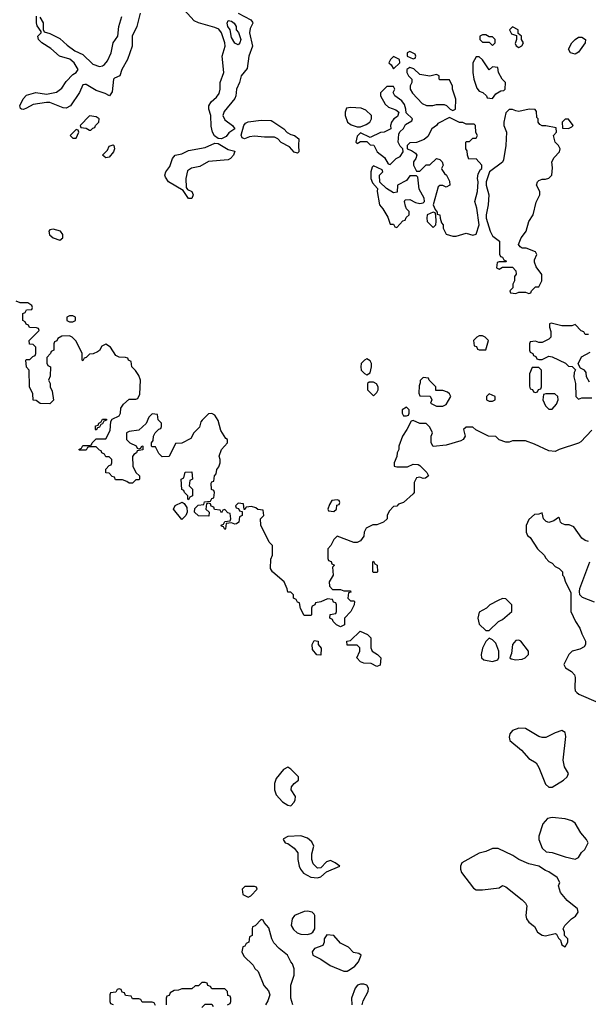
# Model space of a CAD drawing. Header units: inches. Extents: x 2380053 to 2584298, y 380219 to 546618.
# Tile 725 of 788: x 2558468 to 2561910, y 455353 to 461310. Entities that reach past the tile are written whole.
import ezdxf

# ---------------------------------------------------------------- set-up
doc = ezdxf.new("R2010")
doc.units = ezdxf.units.IN
doc.header["$MEASUREMENT"] = 0
for name, color, linetype in [('C5455', 7, 'Continuous'), ('C5456', 7, 'Continuous'), ('C5465', 7, 'Continuous'), ('C5466', 7, 'Continuous')]:
    doc.layers.add(name, color=color, linetype=linetype)

msp = doc.modelspace()

# ---------------------------------------------------------------- linework, layer by layer
at = {"layer": 'C5455', "color": 2}
for points, elevation in [([(2558658.9, 460000), (2558671.3, 459990), (2558710, 459976), (2558728.8, 459991.1), (2558728.9, 460000)], 34), ([(2560000, 457968.3), (2559998, 457970), (2559986, 457990), (2559987.3, 458047.3), (2559998, 458070), (2559998, 458130), (2559978, 458150), (2559927.3, 458252.7), (2559926, 458290), (2559946, 458310), (2559942, 458342), (2559910, 458346), (2559896.4, 458356.4), (2559870, 458366), (2559838, 458362), (2559830, 458346), (2559826, 458346), (2559822, 458382), (2559790, 458386), (2559774, 458370), (2559778, 458358), (2559792.7, 458352.7), (2559798, 458338), (2559814, 458334), (2559814, 458310), (2559798, 458302), (2559794, 458270), (2559779.6, 458260.4), (2559770, 458258), (2559750, 458266), (2559718, 458262), (2559714, 458230), (2559710, 458226), (2559702, 458242), (2559690, 458246), (2559687.3, 458252.7), (2559702, 458258), (2559710, 458274), (2559742, 458278), (2559746, 458290), (2559742, 458322), (2559727.3, 458327.3), (2559710, 458346), (2559698, 458342), (2559690, 458326), (2559682, 458342), (2559647.3, 458347.3), (2559642, 458362), (2559627.3, 458367.3), (2559622, 458382), (2559610, 458386), (2559598, 458382), (2559594, 458350), (2559614, 458330), (2559612.7, 458307.3), (2559550, 458308), (2559526, 458330), (2559527.3, 458352.7), (2559547.3, 458372.7), (2559582, 458378), (2559587.3, 458392.7), (2559622, 458398), (2559630, 458414), (2559642, 458418), (2559646, 458450), (2559642, 458462), (2559628.4, 458468.4), (2559627.3, 458507.3), (2559630, 458514), (2559642, 458518), (2559648, 458550), (2559658, 458562), (2559662, 458590), (2559674, 458606), (2559682, 458630), (2559682, 458650), (2559675.3, 458670), (2559688.7, 458710), (2559726, 458750), (2559726, 458770), (2559716.4, 458776.4), (2559685.2, 458825.2), (2559670, 458886), (2559650, 458918), (2559630, 458928), (2559610, 458926), (2559571.6, 458888.4), (2559563.6, 458876.4), (2559555.3, 458844.7), (2559522, 458810), (2559503.6, 458776.4), (2559450, 458748), (2559410, 458746), (2559372.7, 458667.3), (2559330, 458666), (2559310, 458686), (2559290, 458726), (2559270, 458726), (2559266, 458730), (2559266, 458750), (2559276.4, 458763.6), (2559278, 458790), (2559288.4, 458811.6), (2559310, 458834), (2559322, 458838), (2559326, 458850), (2559326, 458870), (2559306, 458890), (2559302, 458922), (2559270, 458926), (2559250, 458906), (2559232.7, 458867.3), (2559190, 458826), (2559130, 458818), (2559114, 458810), (2559114, 458770), (2559134, 458750), (2559172.7, 458732.7), (2559178, 458718), (2559190, 458714), (2559202, 458718), (2559207.3, 458732.7), (2559214, 458730), (2559212.7, 458707.3), (2559178, 458702), (2559174, 458690), (2559159.6, 458680.4), (2559151.6, 458668.4), (2559152, 458610), (2559171.6, 458571.6), (2559194, 458550), (2559194, 458530), (2559190, 458526), (2559170, 458526), (2559150, 458506), (2559130, 458506), (2559116.4, 458516.4), (2559090, 458526), (2559047.3, 458527.3), (2559042, 458542), (2559027.3, 458547.3), (2559010, 458566), (2558988.4, 458568.4), (2558988.4, 458591.6), (2559010, 458614), (2559022, 458618), (2559026, 458630), (2559026, 458650), (2559010, 458666), (2558990, 458666), (2558982, 458682), (2558966, 458690), (2558962, 458702), (2558950, 458706), (2558930, 458726), (2558890, 458726), (2558878, 458722), (2558870, 458706), (2558830, 458706), (2558826, 458710), (2558842, 458718), (2558850, 458734), (2558890, 458734), (2558902, 458738), (2558906, 458750), (2558930, 458774), (2558990, 458774), (2559014.6, 458825.4), (2559020.4, 458879.6), (2559027.3, 458892.7), (2559070, 458914), (2559078, 458930), (2559080.4, 458959.6), (2559096.4, 458983.6), (2559130, 459014), (2559170, 459014), (2559182, 459018), (2559195.3, 459044.7), (2559199, 459130), (2559190, 459158), (2559168.4, 459188.4), (2559146, 459210), (2559142, 459242), (2559126, 459250), (2559122, 459262), (2559107.3, 459267.3), (2559070, 459268), (2559050, 459278), (2559018, 459330), (2558990, 459348), (2558965.4, 459334.6), (2558951.2, 459308.9), (2558939.8, 459300.2), (2558911.6, 459288.4), (2558890, 459286), (2558870, 459266), (2558858, 459262), (2558850, 459246), (2558846, 459250), (2558846, 459290), (2558810, 459366), (2558786, 459390), (2558770, 459398), (2558723.6, 459396.4), (2558698, 459382), (2558692.7, 459367.3), (2558678, 459362), (2558674, 459350), (2558674, 459310), (2558658, 459302), (2558654, 459290), (2558632.7, 459267.3), (2558632.7, 459232.7), (2558638, 459218), (2558654, 459210), (2558652.7, 459152.7), (2558642, 459130), (2558652, 459110), (2558652, 459090), (2558663.6, 459063.6), (2558671.6, 459008.4), (2558650, 458986), (2558592.7, 458987.3), (2558567.3, 459007.3), (2558550, 459008), (2558547.3, 459047.3), (2558528, 459090), (2558526, 459190), (2558508.4, 459208.4), (2558506, 459250), (2558510, 459254), (2558530, 459254), (2558547.3, 459272.7), (2558562, 459278), (2558566, 459290), (2558566, 459330), (2558550, 459346), (2558527.3, 459347.3), (2558526, 459370), (2558586, 459430), (2558582, 459442), (2558570, 459446), (2558527.3, 459447.3), (2558522, 459462), (2558507.3, 459467.3), (2558502, 459482), (2558486, 459490), (2558487.3, 459532.7), (2558502, 459538), (2558510, 459554), (2558542, 459558), (2558546, 459570), (2558542, 459582), (2558516.4, 459596.4), (2558470, 459598), (2558447.3, 459607.3)], 34), ([(2560000, 455738), (2559994, 455750), (2559976.4, 455816.4), (2559947.3, 455847.3), (2559942, 455862), (2559930, 455866), (2559892.7, 455827.3), (2559878, 455822), (2559874, 455810), (2559874, 455770), (2559858, 455762), (2559854, 455730), (2559838, 455722), (2559830, 455706), (2559818, 455702), (2559812, 455670), (2559825.4, 455645.4), (2559882, 455590), (2559892, 455570), (2559910.9, 455550.9), (2559946.4, 455466.4), (2559974.6, 455434.6), (2559982, 455410), (2559970, 455375.3), (2559954.8, 455350)], 38), ([(2559726, 455350), (2559742, 455358), (2559746, 455370), (2559746, 455390), (2559742, 455402), (2559727.3, 455407.3), (2559726, 455430), (2559710, 455446), (2559630, 455446), (2559622, 455462), (2559607.3, 455467.3), (2559602, 455482), (2559590, 455486), (2559570, 455486), (2559550, 455466), (2559530, 455466), (2559510, 455446), (2559450, 455446), (2559430, 455438), (2559403.6, 455436.4), (2559378, 455422), (2559372.7, 455407.3), (2559358, 455402), (2559354, 455390), (2559354, 455350)], 38), ([(2559290, 455346), (2559282, 455362), (2559270, 455366), (2559210, 455366), (2559202, 455382), (2559190, 455386), (2559150, 455386), (2559142, 455402), (2559107.3, 455407.3), (2559102, 455422), (2559087.3, 455427.3), (2559082, 455442), (2559070, 455446), (2559058, 455442), (2559050, 455426), (2559018, 455422), (2559014, 455410), (2559014, 455370), (2559018, 455358), (2559032.7, 455352.7)], 38), ([(2559570, 455334), (2559590, 455354), (2559630, 455354), (2559639.6, 455339.6)], 38)]:
    msp.add_lwpolyline(points, dxfattribs=dict(at, elevation=elevation))
for points, elevation in [([(2558790, 459518), (2558770, 459518), (2558754, 459510), (2558754, 459490), (2558770, 459482), (2558790, 459482), (2558806, 459490), (2558806, 459510)], 34), ([(2558930, 458826), (2558926, 458830), (2558927.3, 458852.7), (2558942, 458858), (2558946, 458870), (2558962, 458878), (2558970, 458894), (2558992.7, 458892.7), (2558992.7, 458887.3), (2558978, 458882), (2558970, 458866), (2558958, 458862), (2558950, 458846), (2558938, 458842)], 34), ([(2559490, 458406), (2559486, 458410), (2559486, 458430), (2559466, 458450), (2559462, 458462), (2559448.4, 458468.4), (2559446, 458530), (2559462, 458538), (2559470, 458572), (2559510, 458574), (2559514, 458530), (2559498, 458522), (2559494, 458490), (2559514, 458470), (2559514, 458430), (2559498, 458422)], 34), ([(2559450, 458286), (2559398, 458350), (2559408.8, 458371.1), (2559452, 458392), (2559463.6, 458383.6), (2559479.6, 458359.6), (2559482, 458330), (2559474, 458310)], 34), ([(2559890, 456066), (2559830, 456066), (2559814, 456050), (2559818, 456018), (2559850, 456002), (2559866, 456010), (2559906, 456050), (2559902, 456062)], 38)]:
    msp.add_lwpolyline(points, close=True, dxfattribs=dict(at, elevation=elevation))
at = {"layer": 'C5456', "color": 2}
for points, elevation in [([(2559197.8, 461350), (2559176.1, 461270), (2559148.2, 461210), (2559148.2, 461150), (2559134.9, 461110), (2559120.3, 461070), (2559085.5, 461010), (2559073.4, 460970), (2559042.5, 460957.5), (2559036, 460950), (2559026.8, 460873.2), (2559012, 460850), (2558984.5, 460864.5), (2558930, 460882.4), (2558870, 460919.3), (2558861.4, 460918.6), (2558850, 460915.3), (2558830.4, 460869.6), (2558775.5, 460790), (2558750, 460774.5), (2558730, 460777), (2558650, 460809.6), (2558630, 460809.6), (2558550, 460797.6), (2558510, 460774.5), (2558490, 460767.6), (2558478, 460770), (2558473.2, 460773.2), (2558469.6, 460790), (2558488.6, 460831.4), (2558510, 460854.4), (2558566, 460870), (2558630, 460860.5), (2558690, 460872), (2558723.5, 460896.5), (2558750, 460935.5), (2558790, 460978.8), (2558808.7, 460990), (2558822, 461010), (2558797.2, 461050), (2558772.3, 461072.3), (2558709.6, 461089.6), (2558655.8, 461135.8), (2558601.2, 461170), (2558581.2, 461190), (2558578, 461210), (2558598, 461230), (2558598, 461238), (2558573.6, 461273.6), (2558569.4, 461290.6), (2558570, 461332)], 30), ([(2558590, 461324.7), (2558610, 461292), (2558610.8, 461250.8), (2558616.9, 461236.9), (2558650, 461227.7), (2558710, 461196.3), (2558755.6, 461155.6), (2558802, 461122), (2558850, 461100.4), (2558910, 461041.6), (2558950, 461026.7), (2558969.7, 461030.3), (2558981.7, 461038.3), (2558998.8, 461061.2), (2559021.3, 461110), (2559034, 461170), (2559062.7, 461210), (2559067.8, 461270), (2559085.7, 461330)], 30), ([(2559790.5, 461350), (2559866, 461310), (2559876.4, 461296.4), (2559879.1, 461290), (2559863.8, 461256.2), (2559859.5, 461230), (2559877.1, 461150), (2559855.8, 461090), (2559844.4, 461015.6), (2559808.7, 460971.3), (2559797.6, 460930), (2559779.5, 460890), (2559775.8, 460850), (2559770, 460834), (2559704.8, 460755.2), (2559697.1, 460730), (2559710, 460704.9), (2559756, 460670), (2559771, 460650), (2559733.7, 460626.3), (2559716.7, 460603.3), (2559688.7, 460588.7), (2559670, 460592.3), (2559647.7, 460607.7), (2559634.5, 460630), (2559626.3, 460666.3), (2559624.2, 460730), (2559612, 460770), (2559612, 460790), (2559626.3, 460813.7), (2559658.3, 460841.7), (2559675.6, 460864.4), (2559681.2, 460890), (2559680.4, 460930), (2559702.8, 460990), (2559692.4, 461090), (2559711, 461150), (2559709.7, 461170), (2559689.7, 461230), (2559672.4, 461252.4), (2559650, 461264), (2559550, 461291.1), (2559524.2, 461304.2), (2559464.2, 461370)], 30), ([(2560000, 460599.5), (2559950, 460599.7), (2559890, 460606), (2559858, 460602), (2559828.7, 460588.7), (2559815.3, 460595.3), (2559809.1, 460610.9), (2559823.7, 460670), (2559835.6, 460684.4), (2559850, 460693), (2559930, 460703), (2559990, 460701), (2560000, 460694.3)], 30), ([(2558728.9, 460000), (2558729, 460010), (2558715.3, 460030), (2558670, 460043.7), (2558650, 460039), (2558644, 460030), (2558648.4, 460008.4), (2558658.9, 460000)], 34)]:
    msp.add_lwpolyline(points, dxfattribs=dict(at, elevation=elevation))
for points, elevation in [([(2559790, 461159), (2559770, 461169), (2559750, 461202), (2559740.9, 461250), (2559727.8, 461270), (2559722.7, 461290), (2559730, 461304.7), (2559750, 461300.7), (2559766, 461290), (2559777.3, 461270), (2559778.8, 461250), (2559792.1, 461232.1), (2559806.8, 461190), (2559801, 461170)], 26), ([(2558890, 460728), (2558834, 460670), (2558838, 460658), (2558870, 460654), (2558890, 460642), (2558898, 460642), (2558910, 460654), (2558922, 460658), (2558926, 460670), (2558946, 460690), (2558948, 460710), (2558930, 460722)], 34), ([(2558810, 460646), (2558774, 460610), (2558790, 460594), (2558810, 460594), (2558826, 460630), (2558822, 460642)], 34), ([(2558990, 460475.3), (2558968.7, 460490), (2558998.6, 460521.4), (2559010, 460544.7), (2559033.2, 460553.2), (2559038, 460550), (2559041, 460530), (2559036, 460510), (2559010, 460478)], 30), ([(2559510, 460229), (2559490, 460229.3), (2559457.2, 460277.2), (2559369.4, 460329.4), (2559350, 460358), (2559346, 460370), (2559353.2, 460390), (2559377.2, 460422.8), (2559393.2, 460470), (2559409.5, 460490.5), (2559450, 460498), (2559490, 460519.1), (2559590, 460536.3), (2559650, 460564), (2559670, 460561), (2559730, 460526), (2559770, 460514), (2559762, 460490), (2559744.7, 460470), (2559730, 460462.7), (2559610, 460452.3), (2559557.3, 460422.7), (2559508.2, 460411.8), (2559484.1, 460395.9), (2559472.7, 460350), (2559475.3, 460295.3), (2559482.8, 460282.8), (2559510.8, 460270), (2559518.8, 460250)], 30)]:
    msp.add_lwpolyline(points, close=True, dxfattribs=dict(at, elevation=elevation))
at = {"layer": 'C5465', "color": 2}
for points, elevation in [([(2561332.6, 460000), (2561372, 459970), (2561372.7, 459892.7), (2561378, 459878), (2561390, 459874), (2561398, 459858), (2561414, 459850), (2561410, 459846), (2561370, 459846), (2561358, 459842), (2561354, 459810), (2561370, 459802), (2561390, 459814), (2561450, 459814), (2561471.6, 459791.6), (2561472, 459770), (2561463.6, 459756.4), (2561462, 459730), (2561452, 459710), (2561452, 459688), (2561434, 459670), (2561438, 459658), (2561470, 459654), (2561490, 459662), (2561530, 459662), (2561550, 459654), (2561562, 459658), (2561566, 459670), (2561590, 459694), (2561610, 459694), (2561628, 459730), (2561628.4, 459768.4), (2561594.6, 459814.6), (2561583.1, 459843.1), (2561583.1, 459856.9), (2561598, 459890), (2561590, 459906), (2561532.7, 459927.3), (2561510, 459928), (2561496.4, 459936.4), (2561488, 459950), (2561504, 459990), (2561511.3, 460000)], 34), ([(2561910, 459406), (2561890, 459406), (2561882, 459422), (2561867.3, 459427.3), (2561830, 459466), (2561810, 459458), (2561750, 459458), (2561684.7, 459475.3), (2561674, 459470), (2561674, 459450), (2561683.6, 459423.6), (2561682, 459390), (2561670, 459378), (2561630, 459358), (2561610, 459358), (2561590, 459366), (2561558, 459362), (2561554, 459350), (2561554, 459310), (2561558, 459298), (2561574, 459290), (2561578, 459278), (2561592.7, 459272.7), (2561598, 459258), (2561610, 459254), (2561630, 459254), (2561670, 459274), (2561691.6, 459271.6), (2561771.6, 459231.6), (2561790, 459214), (2561811.6, 459211.6), (2561832.7, 459192.7), (2561823.6, 459176.4), (2561822, 459150), (2561831.6, 459108.4), (2561834, 459030), (2561850, 459014), (2561870, 459022), (2561930, 459022)], 34), ([(2561916.4, 459116.4), (2561898, 459150), (2561896.4, 459176.4), (2561886, 459190), (2561862, 459202), (2561848, 459228), (2561868.8, 459271.1), (2561920.4, 459299.6)], 34), ([(2561930, 458826), (2561863.6, 458756.4), (2561850, 458748), (2561734, 458710), (2561710, 458698), (2561670, 458702), (2561583.1, 458743.1), (2561530, 458762), (2561450, 458762), (2561430, 458755.3), (2561410, 458755.3), (2561370, 458768.7), (2561350, 458788), (2561306, 458790), (2561228.4, 458828.4), (2561210, 458846), (2561170, 458846), (2561154, 458830), (2561164.7, 458790), (2561152, 458770), (2561138, 458762), (2561050, 458735.3), (2560970, 458728), (2560958, 458750), (2560958, 458790), (2560966, 458810), (2560950, 458846), (2560927.3, 458867.3), (2560890, 458868), (2560850, 458886), (2560838, 458882), (2560812, 458830), (2560784.7, 458790), (2560762, 458730), (2560762, 458710), (2560752, 458690), (2560751.6, 458668.4), (2560734, 458630), (2560734, 458610), (2560750, 458604.7), (2560815.3, 458604.7), (2560850, 458622), (2560879.6, 458619.6), (2560890, 458614), (2560931.3, 458570), (2560942, 458550), (2560923.6, 458536.4), (2560910, 458535.3), (2560890, 458542), (2560870, 458538), (2560856, 458510), (2560856, 458450), (2560850, 458442), (2560790, 458389), (2560761, 458379), (2560750, 458368), (2560730, 458366), (2560703.6, 458336.4), (2560692, 458310), (2560691.3, 458290), (2560670.6, 458269.4), (2560630, 458254), (2560605.4, 458254.6), (2560565.4, 458234.6), (2560552, 458210), (2560550, 458186), (2560530, 458158), (2560510, 458148), (2560490, 458148), (2560390, 458186), (2560370, 458166), (2560351.6, 458128.4), (2560334, 458110), (2560334, 458050), (2560338, 458038), (2560352.7, 458032.7), (2560358, 458018), (2560374, 458010), (2560362, 457998), (2560364.7, 457950), (2560342, 457910), (2560343.6, 457883.6), (2560362, 457862), (2560410, 457862), (2560430, 457854), (2560470, 457854), (2560472.7, 457847.3), (2560458, 457842), (2560454, 457810), (2560470, 457794), (2560490, 457794), (2560494, 457790), (2560492, 457770), (2560472, 457730), (2560434, 457690), (2560434, 457650), (2560410, 457638), (2560386, 457650), (2560366, 457670), (2560362, 457682), (2560346, 457690), (2560347.3, 457712.7), (2560382, 457718), (2560386, 457730), (2560386, 457770), (2560382, 457782), (2560367.3, 457787.3), (2560362, 457802), (2560330, 457806), (2560291.6, 457788.4), (2560258, 457782), (2560254, 457770), (2560238, 457762), (2560234, 457750), (2560234, 457710), (2560230, 457706), (2560190, 457706), (2560168.4, 457748.4), (2560162, 457782), (2560150, 457786), (2560142, 457802), (2560126, 457810), (2560126, 457830), (2560110, 457846), (2560090, 457846), (2560087.3, 457867.3), (2560068, 457910), (2560000, 457968.3)], 34), ([(2561910, 458154), (2561890, 458159), (2561870, 458174), (2561821.2, 458241.2), (2561794, 458254), (2561770, 458254), (2561750, 458262), (2561742, 458270), (2561735.3, 458295.3), (2561730, 458298), (2561701, 458279), (2561670, 458268.7), (2561654.6, 458274.6), (2561638, 458290), (2561630, 458326), (2561610, 458318), (2561583.6, 458316.4), (2561550, 458286), (2561534, 458250), (2561534, 458210), (2561542, 458190), (2561556.9, 458176.9), (2561602, 458110), (2561642, 458070), (2561651.6, 458051.6), (2561671.6, 458031.6), (2561690, 458022), (2561710, 458002), (2561734, 457990), (2561754, 457970), (2561754, 457950), (2561762, 457942), (2561770, 457914), (2561803.6, 457843.6), (2561804.7, 457730), (2561832, 457670), (2561858, 457630), (2561870, 457594), (2561892, 457550), (2561892, 457530), (2561883.6, 457516.4), (2561858, 457502), (2561811.2, 457488.9), (2561792, 457470), (2561762, 457410), (2561772, 457390), (2561807.3, 457367.3), (2561826.8, 457346.8), (2561830.8, 457330), (2561827.1, 457267.1), (2561830.9, 457250.9), (2561839.8, 457239.8), (2561852, 457230), (2561970, 457178.8)], 38), ([(2561946.3, 457786.3), (2561874.6, 457814.6), (2561858, 457830), (2561855.3, 457850), (2561858, 457870), (2561918, 458030)], 38), ([(2560122, 455350), (2560109, 455390), (2560109.2, 455470), (2560129, 455530), (2560128.8, 455568.9), (2560119, 455599), (2560108.7, 455610), (2560088.7, 455650), (2560039, 455690), (2560006, 455726), (2560000, 455738)], 38), ([(2560541.2, 455350), (2560546.6, 455373.4), (2560578, 455430), (2560579.5, 455450), (2560570, 455469), (2560550, 455475.1), (2560530, 455475.1), (2560512, 455470), (2560498, 455450), (2560476, 455390), (2560478.8, 455350)], 38)]:
    msp.add_lwpolyline(points, dxfattribs=dict(at, elevation=elevation))
for points, elevation in [([(2561270, 459398), (2561250, 459398), (2561234, 459390), (2561214, 459370), (2561218, 459338), (2561232.7, 459332.7), (2561238, 459318), (2561250, 459314), (2561290, 459314), (2561306, 459370), (2561286, 459390)], 34), ([(2560570, 459258), (2560554, 459250), (2560534, 459230), (2560532, 459210), (2560534, 459190), (2560554, 459170), (2560570, 459162), (2560590, 459174), (2560598, 459210), (2560598, 459230), (2560590, 459246)], 34), ([(2561610, 459206), (2561570, 459206), (2561552.7, 459167.3), (2561552.7, 459092.7), (2561558, 459078), (2561572.7, 459072.7), (2561578, 459058), (2561590, 459054), (2561602, 459058), (2561607.3, 459072.7), (2561622, 459078), (2561626, 459090), (2561626, 459190)], 34), ([(2560610, 459118), (2560583.6, 459116.4), (2560574, 459110), (2560574, 459070), (2560610, 459034), (2560630, 459054), (2560638, 459070), (2560638, 459090), (2560628, 459108)], 34), ([(2560910, 459146), (2560892.7, 459127.3), (2560892.7, 459112.7), (2560885.4, 459094.6), (2560884.7, 459050), (2560890, 459034), (2560952.7, 459032.7), (2560962, 459010), (2560954, 458990), (2560990, 458972), (2561030, 458972), (2561050, 458982), (2561078, 459030), (2561070, 459046), (2561056.4, 459056.4), (2561030, 459066), (2560987.3, 459067.3), (2560986, 459090), (2560946, 459130), (2560942, 459142)], 34), ([(2561310, 459046), (2561294, 459030), (2561294, 459010), (2561310, 459002), (2561330, 459002), (2561346, 459010), (2561346, 459030)], 34), ([(2561707.3, 459047.3), (2561652.7, 459047.3), (2561638, 459042), (2561634, 459010), (2561650, 458974), (2561670, 458954), (2561690, 458954), (2561716.4, 458983.6), (2561728, 459010), (2561726, 459030)], 34), ([(2560810, 458966), (2560782, 458950), (2560782, 458930), (2560790, 458914), (2560810, 458914), (2560822, 458918), (2560826, 458930), (2560826, 458950)], 34), ([(2560390, 458406), (2560358, 458402), (2560343.6, 458376.4), (2560334, 458350), (2560338, 458338), (2560370, 458334), (2560386, 458350), (2560387.3, 458372.7), (2560402, 458378), (2560406, 458390), (2560402, 458402)], 34), ([(2560610, 457966), (2560606, 457970), (2560606, 458030), (2560610, 458034), (2560618, 458018), (2560632, 458010), (2560634, 457970), (2560630, 457966)], 34), ([(2561390, 457808), (2561363.6, 457796.4), (2561314, 457770), (2561294, 457750), (2561250, 457726), (2561241, 457690), (2561250, 457654), (2561290, 457614), (2561310, 457614), (2561366, 457670), (2561390, 457682), (2561446, 457730), (2561446, 457770), (2561410, 457806)], 38), ([(2560630, 457398), (2560594.6, 457414.6), (2560550, 457418), (2560530, 457426), (2560508, 457450), (2560526, 457490), (2560526, 457510), (2560510, 457526), (2560450, 457526), (2560448, 457550), (2560470, 457554), (2560528.4, 457611.6), (2560574, 457590), (2560594, 457570), (2560594, 457510), (2560602, 457490), (2560634, 457470), (2560654, 457450), (2560650, 457406)], 34), ([(2561310, 457568), (2561290, 457548), (2561270, 457508), (2561260.7, 457470), (2561262.8, 457450), (2561277.3, 457437.3), (2561330, 457427.3), (2561362, 457438), (2561368.8, 457451.1), (2561368.8, 457488.9), (2561350, 457538), (2561330, 457558)], 38), ([(2560290, 457466), (2560267.3, 457467.3), (2560240.4, 457500.4), (2560238, 457530), (2560250, 457554), (2560274, 457550), (2560274, 457530), (2560292.7, 457507.3)], 34), ([(2561490, 457557.2), (2561470, 457554), (2561451, 457530), (2561444.7, 457475.3), (2561434, 457450), (2561443.6, 457443.6), (2561470, 457438), (2561510, 457441), (2561528, 457450), (2561548, 457470), (2561548, 457490), (2561502, 457550)], 38), ([(2561490, 457024), (2561450, 457009), (2561434.8, 456990), (2561430.8, 456970), (2561434.8, 456950), (2561506, 456890), (2561550, 456841), (2561593.5, 456813.5), (2561610, 456786), (2561650, 456686), (2561670, 456667.3), (2561690, 456667.7), (2561759.3, 456710), (2561781.2, 456730), (2561789.2, 456750), (2561765.2, 456790), (2561757.2, 456830), (2561773.6, 456973.6), (2561770, 456998), (2561750, 457009), (2561710, 456996.2), (2561651.7, 456968.3), (2561630, 456967.6), (2561610, 456974), (2561530, 457021.2)], 38), ([(2560090, 456788), (2560065.4, 456774.6), (2560019.8, 456720.2), (2560010.8, 456690), (2560010.8, 456650), (2560019.9, 456619.9), (2560058, 456578), (2560090, 456557.3), (2560110, 456554.8), (2560130, 456576), (2560136.2, 456590), (2560137, 456610), (2560112, 456650), (2560112.7, 456670), (2560129, 456690), (2560155.3, 456710), (2560155.3, 456730), (2560110, 456775.3)], 38), ([(2561690, 456484.5), (2561662.6, 456477.4), (2561634.7, 456445.3), (2561610.6, 456370), (2561610.7, 456350), (2561630, 456298), (2561655.3, 456275.3), (2561690.9, 456270.9), (2561770, 456244.7), (2561830, 456232), (2561850, 456242), (2561868.8, 456271.1), (2561888, 456290), (2561908, 456330), (2561898, 456350), (2561864, 456390), (2561829.3, 456449.3), (2561810, 456464), (2561770, 456475.1)], 38), ([(2560170, 456372.7), (2560091.3, 456368.7), (2560065.4, 456354.6), (2560062, 456350), (2560074, 456330), (2560090, 456326), (2560130, 456298.8), (2560150.5, 456270.5), (2560150.6, 456230), (2560159.1, 456190), (2560167.3, 456170), (2560186.7, 456146.7), (2560230, 456122.8), (2560270, 456118.8), (2560290, 456124.7), (2560325.6, 456154.4), (2560406, 456190), (2560378, 456210), (2560350, 456222.7), (2560324.4, 456215.6), (2560290, 456179), (2560270, 456176), (2560243.5, 456203.5), (2560236.2, 456230), (2560236.6, 456263.4), (2560249.2, 456310), (2560236.2, 456336.2), (2560210, 456359)], 38), ([(2561363.6, 456296.4), (2561330, 456295.3), (2561290, 456278), (2561250, 456268.7), (2561144.7, 456210), (2561136, 456190), (2561136, 456170), (2561142.8, 456150), (2561215.3, 456055.3), (2561230, 456046), (2561270, 456046), (2561370, 456058), (2561390, 456072), (2561410, 456064.7), (2561510, 455986), (2561530, 455964.7), (2561537.3, 455950), (2561531, 455891), (2561536, 455870), (2561550, 455851.3), (2561583.6, 455823.6), (2561602, 455790), (2561630, 455771.3), (2561650, 455766.8), (2561710, 455782), (2561718, 455778), (2561730, 455754), (2561742, 455742), (2561750, 455714), (2561770, 455702), (2561786, 455730), (2561786, 455750), (2561766, 455770), (2561766, 455790), (2561758, 455810), (2561768, 455830), (2561808.7, 455870), (2561832.9, 455887.1), (2561849, 455910), (2561844, 455930), (2561781, 455981), (2561741.2, 456030), (2561728.7, 456070), (2561738, 456090), (2561720.4, 456120.4), (2561670, 456155.3), (2561650, 456162), (2561610, 456188.7), (2561550, 456204), (2561490, 456229), (2561452.9, 456252.9)], 38), ([(2560210, 455917.2), (2560190, 455914), (2560132, 455890), (2560118, 455870), (2560111.3, 455830), (2560125.4, 455805.4), (2560146.4, 455786.4), (2560170, 455778), (2560210, 455776), (2560230, 455781), (2560242, 455790), (2560255.3, 455810), (2560255.3, 455890), (2560250, 455898), (2560238, 455910)], 38), ([(2560326.4, 455773.6), (2560311.3, 455750), (2560311, 455730), (2560302, 455710), (2560252, 455690), (2560238, 455670), (2560242, 455650), (2560290, 455626), (2560347.3, 455587.3), (2560430, 455554), (2560450, 455554), (2560470, 455566.8), (2560495.9, 455584.1), (2560519, 455610), (2560534, 455650), (2560520.2, 455660.2), (2560487.5, 455667.5), (2560458.3, 455698.3), (2560410, 455722.7), (2560369.1, 455769.1)], 38)]:
    msp.add_lwpolyline(points, close=True, dxfattribs=dict(at, elevation=elevation))
at = {"layer": 'C5466', "color": 2}
for points, elevation in [([(2561450, 461268), (2561432, 461250), (2561445.4, 461225.4), (2561474, 461214), (2561474, 461190), (2561466, 461166), (2561472, 461152), (2561490, 461142), (2561508, 461152), (2561518, 461170), (2561506, 461190), (2561506, 461210), (2561486, 461226), (2561486, 461250)], 34), ([(2561290, 461218), (2561270, 461218), (2561254, 461210), (2561254, 461190), (2561270, 461174), (2561310, 461174), (2561330, 461154), (2561346, 461170), (2561346, 461190), (2561330, 461206), (2561310, 461206)], 34), ([(2561830, 461100.9), (2561802.7, 461110), (2561790, 461131.3), (2561810, 461170.8), (2561830, 461191), (2561850, 461204.7), (2561870, 461204.7), (2561892, 461190), (2561891.3, 461170), (2561850, 461114)], 30), ([(2560730, 461088), (2560712, 461070), (2560702, 461050), (2560716.9, 461036.9), (2560730, 461014), (2560768, 461050), (2560766, 461070)], 34), ([(2560830, 461118), (2560814, 461110), (2560814, 461090), (2560850, 461074), (2560862, 461078), (2560866, 461090), (2560862, 461102)], 34), ([(2561250, 461086), (2561230, 461086), (2561211.6, 461048.4), (2561211, 460990), (2561216, 460950), (2561235.3, 460895.3), (2561250, 460878), (2561270.9, 460870.9), (2561294, 460850), (2561298, 460838), (2561330, 460834), (2561350, 460862), (2561380.4, 460879.6), (2561398, 460882), (2561406, 460890), (2561408, 460930), (2561388, 460950), (2561366, 460990), (2561362, 461022), (2561330, 461026), (2561310, 461008), (2561268.4, 461068.4)], 34), ([(2560830, 461022), (2560812, 461010), (2560812, 460990), (2560822, 460970), (2560842, 460950), (2560842, 460930), (2560832, 460910), (2560832, 460890), (2560845.4, 460865.4), (2560903.5, 460803.5), (2560930, 460791), (2560968.8, 460791.1), (2560990, 460798), (2561036.9, 460796.9), (2561051.6, 460791.6), (2561074, 460770), (2561090, 460762), (2561106, 460770), (2561108, 460830), (2561088, 460890), (2561087.3, 460907.3), (2561070, 460946), (2561010, 460946), (2561006, 460950), (2561006, 460970), (2560990, 460978), (2560950, 460968), (2560890, 460978), (2560854, 461014)], 34), ([(2560730, 460906), (2560690, 460906), (2560652.7, 460867.3), (2560652, 460850), (2560679.6, 460799.6), (2560701, 460781), (2560745.4, 460765.4), (2560762, 460750), (2560755.3, 460724.7), (2560732, 460710), (2560718, 460690), (2560712, 460670), (2560714, 460650), (2560674, 460630), (2560652, 460628), (2560590, 460598), (2560530, 460626), (2560510, 460606), (2560502, 460570), (2560510, 460562), (2560530, 460574), (2560570, 460574), (2560590, 460554), (2560611.6, 460551.6), (2560632, 460510), (2560676.9, 460476.9), (2560698, 460438), (2560710, 460434), (2560746, 460470), (2560770, 460482), (2560788, 460510), (2560786, 460530), (2560770, 460546), (2560758, 460570), (2560763.1, 460616.9), (2560768.7, 460631.3), (2560790, 460652), (2560804, 460676), (2560842, 460698), (2560846, 460710), (2560807.3, 460747.3), (2560806, 460770), (2560796.4, 460796.4), (2560780.4, 460820.4), (2560738, 460850), (2560728, 460870), (2560738, 460890)], 34), ([(2560470, 460779), (2560445.4, 460774.6), (2560438, 460750), (2560438.8, 460730), (2560451.3, 460690), (2560474.4, 460674.4), (2560510, 460662), (2560530, 460662), (2560564.7, 460675.3), (2560588, 460690), (2560598, 460710), (2560598, 460730), (2560563.1, 460763.1), (2560534.6, 460774.6)], 34), ([(2561070, 460718), (2560998, 460682), (2560990.7, 460669.3), (2560962, 460650), (2560937.3, 460602.7), (2560915.3, 460584.7), (2560870, 460568), (2560830, 460566), (2560814, 460550), (2560814, 460530), (2560839.8, 460519.8), (2560863.6, 460503.6), (2560871.6, 460491.6), (2560864.7, 460470), (2560851.3, 460450), (2560852, 460430), (2560870, 460394), (2560890, 460394), (2560928.4, 460431.6), (2560950, 460432), (2560990, 460471.3), (2561010, 460464.7), (2561024.7, 460450), (2561031, 460430), (2561022, 460410), (2561023.6, 460403.6), (2561039.6, 460379.6), (2561052, 460370), (2561070, 460334), (2561072, 460310), (2561050, 460298), (2561030, 460308), (2561010, 460308), (2561001, 460299), (2560971.3, 460190), (2560982, 460162), (2560994, 460146), (2560994, 460134), (2561011.3, 460130), (2561012, 460110), (2561022, 460082), (2561031.3, 460070), (2561031.3, 460050), (2561050, 460012), (2561090, 460001), (2561110, 460001), (2561170, 460018), (2561210, 460006), (2561230, 460012), (2561249, 460070), (2561234, 460170), (2561222, 460210), (2561239.3, 460270), (2561242, 460330), (2561238, 460350), (2561243.1, 460376.9), (2561256.4, 460403.6), (2561266, 460410), (2561266, 460430), (2561230, 460468), (2561187.3, 460467.3), (2561178, 460490), (2561176.4, 460516.4), (2561168, 460530), (2561168, 460570), (2561170, 460574), (2561190, 460574), (2561210, 460594), (2561230, 460594), (2561238, 460610), (2561228, 460628), (2561226, 460670), (2561218, 460678), (2561170, 460678), (2561150, 460688), (2561130, 460688)], 34), ([(2561790, 460708), (2561770, 460708), (2561752, 460690), (2561754, 460654), (2561790, 460652), (2561810, 460662), (2561818, 460670)], 34), ([(2560610, 460426), (2560602, 460418), (2560594, 460390), (2560594, 460350), (2560603.6, 460323.6), (2560634, 460290), (2560632, 460270), (2560646, 460190), (2560666, 460166), (2560695.3, 460115.3), (2560710, 460074), (2560730, 460074), (2560738, 460058), (2560750, 460054), (2560787.3, 460092.7), (2560802, 460098), (2560807.3, 460112.7), (2560826, 460130), (2560826, 460150), (2560810, 460166), (2560803.1, 460183.1), (2560798, 460210), (2560800.4, 460219.6), (2560830, 460222), (2560863.6, 460203.6), (2560890, 460198), (2560910, 460202), (2560918, 460210), (2560915.3, 460230), (2560886, 460286), (2560878, 460358), (2560870, 460366), (2560830, 460366), (2560810, 460338), (2560754, 460310), (2560752.7, 460267.3), (2560730, 460262), (2560689, 460289), (2560647.3, 460327.3), (2560646, 460370), (2560666, 460390), (2560662, 460402)], 34), ([(2560970, 460146), (2560934, 460130), (2560932, 460110), (2560934, 460090), (2560970, 460054), (2560986, 460070), (2560988, 460090), (2560987.3, 460127.3), (2560982, 460142)], 34)]:
    msp.add_lwpolyline(points, close=True, dxfattribs=dict(at, elevation=elevation))
for points, elevation in [([(2561511.3, 460000), (2561533.2, 460030), (2561548.7, 460090), (2561575.3, 460130), (2561593.6, 460206.4), (2561615.3, 460250), (2561615.3, 460270), (2561595.3, 460310), (2561602, 460330), (2561610, 460338), (2561630, 460344.7), (2561650, 460344.7), (2561670, 460351.3), (2561688.7, 460370), (2561693.2, 460413.2), (2561688, 460450), (2561703.1, 460476.9), (2561735.3, 460510), (2561739, 460530), (2561728.7, 460550), (2561709.1, 460569.1), (2561698, 460610), (2561718, 460630), (2561715.3, 460655.3), (2561652, 460668), (2561630, 460668), (2561616.4, 460676.4), (2561606, 460690), (2561606, 460710), (2561598, 460718), (2561595.3, 460755.3), (2561588, 460768), (2561551.6, 460768.4), (2561490, 460755.3), (2561470, 460758), (2561450, 460768), (2561430, 460768), (2561410, 460746), (2561398, 460690), (2561398, 460670), (2561414, 460630), (2561410.8, 460550), (2561396.9, 460463.1), (2561391.2, 460448.9), (2561311, 460389), (2561290.8, 460330), (2561290.8, 460310), (2561307.3, 460250), (2561304, 460190), (2561291, 460130), (2561291, 460110), (2561314.8, 460030), (2561330, 460002), (2561332.6, 460000)], 34), ([(2560000, 460694.3), (2560066, 460650), (2560087.5, 460627.5), (2560110, 460614.8), (2560132, 460610), (2560158, 460590), (2560154.8, 460550), (2560158, 460510), (2560150, 460502), (2560130, 460509.2), (2560100.2, 460540.2), (2560050, 460567), (2560030, 460589.4), (2560010, 460599.5), (2560000, 460599.5)], 30)]:
    msp.add_lwpolyline(points, dxfattribs=dict(at, elevation=elevation))

doc.saveas('drawing.dxf')
